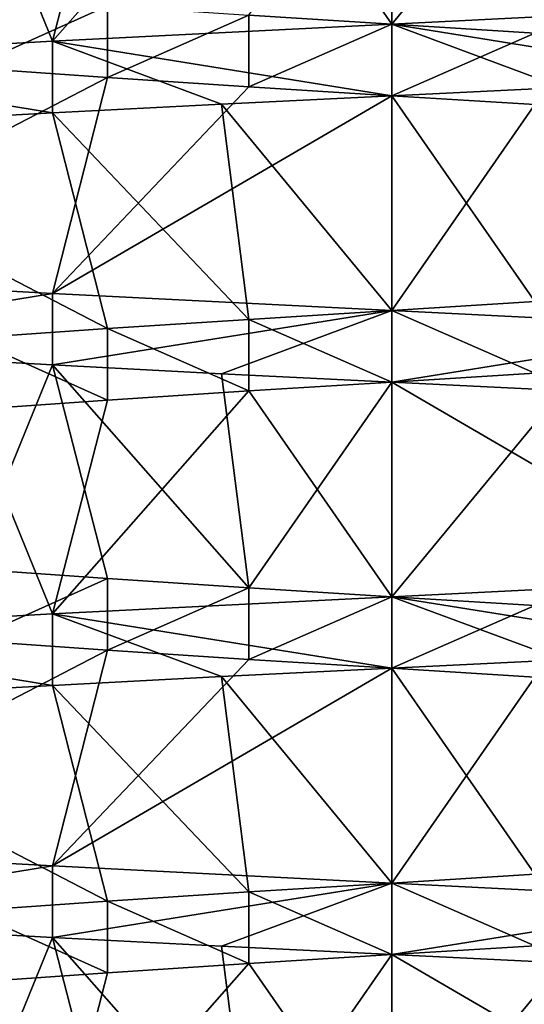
# Model space of a CAD drawing. Header units: inches. Extents: x -4.64 to 4.64, y -1.42 to 0.49.
# Tile 595 of 608: x 4.2297 to 4.2572, y 0.3135 to 0.3672. Entities that reach past the tile are written whole.
import ezdxf

# ---------------------------------------------------------------- set-up
doc = ezdxf.new("R2010")
doc.units = ezdxf.units.IN
doc.header["$LTSCALE"] = 65.185185
doc.header["$MEASUREMENT"] = 0
for name, color, linetype in [('103', 7, 'CONTINUOUS'), ('110', 7, 'CONTINUOUS'), ('112', 7, 'CONTINUOUS'), ('114', 7, 'CONTINUOUS'), ('115', 7, 'CONTINUOUS'), ('265', 7, 'CONTINUOUS'), ('266', 7, 'CONTINUOUS'), ('273', 7, 'CONTINUOUS'), ('274', 7, 'CONTINUOUS'), ('275', 7, 'CONTINUOUS'), ('350', 7, 'CONTINUOUS'), ('352', 7, 'CONTINUOUS'), ('357', 7, 'CONTINUOUS'), ('364', 7, 'CONTINUOUS'), ('366', 7, 'CONTINUOUS'), ('368', 7, 'CONTINUOUS'), ('369', 7, 'CONTINUOUS'), ('502', 7, 'CONTINUOUS'), ('503', 7, 'CONTINUOUS'), ('510', 7, 'CONTINUOUS'), ('511', 7, 'CONTINUOUS'), ('512', 7, 'CONTINUOUS'), ('96', 7, 'CONTINUOUS'), ('98', 7, 'CONTINUOUS')]:
    doc.layers.add(name, color=color, linetype=linetype)

msp = doc.modelspace()

# ---------------------------------------------------------------- linework, layer by layer
at = {"layer": '103', "color": 7, "linetype": 'CONTINUOUS', "true_color": 0x969696}
for points in [[(4.25, 0.331844, 8.72), (4.25, 0.33575, 8.72), (4.231468, 0.33482, 8.718175), (4.25, 0.331844, 8.72)], [(4.213645, 0.333823, 8.712769), (4.231468, 0.330914, 8.718175), (4.231468, 0.33482, 8.718175), (4.213645, 0.333823, 8.712769)], [(4.240692, 0.331388, 8.719543), (4.25, 0.331844, 8.72), (4.231468, 0.33482, 8.718175), (4.240692, 0.331388, 8.719543)], [(4.231468, 0.330914, 8.718175), (4.240692, 0.331388, 8.719543), (4.231468, 0.33482, 8.718175), (4.231468, 0.330914, 8.718175)], [(4.213644, 0.329921, 8.712768), (4.231468, 0.330914, 8.718175), (4.213645, 0.333823, 8.712769), (4.213644, 0.329921, 8.712768)], [(4.231468, 0.321054, 8.531825), (4.213645, 0.318146, 8.537231), (4.213644, 0.322048, 8.537232), (4.231468, 0.321054, 8.531825)], [(4.231468, 0.317148, 8.531825), (4.213645, 0.318146, 8.537231), (4.231468, 0.321054, 8.531825), (4.231468, 0.317148, 8.531825)], [(4.25, 0.320125, 8.53), (4.231468, 0.317148, 8.531825), (4.231468, 0.321054, 8.531825), (4.25, 0.320125, 8.53)], [(4.240692, 0.316674, 8.530457), (4.231468, 0.317148, 8.531825), (4.25, 0.320125, 8.53), (4.240692, 0.316674, 8.530457)], [(4.25, 0.316219, 8.53), (4.240692, 0.316674, 8.530457), (4.25, 0.320125, 8.53), (4.25, 0.316219, 8.53)]]:
    msp.add_3dface(points, dxfattribs=at)
at = {"layer": '110', "color": 7, "linetype": 'CONTINUOUS', "true_color": 0x969696}
for points in [[(4.25, 0.367, 8.72), (4.268532, 0.364023, 8.718175), (4.268532, 0.367929, 8.718175), (4.25, 0.367, 8.72)], [(4.25, 0.367, 8.72), (4.25, 0.363094, 8.72), (4.259308, 0.363549, 8.719543), (4.25, 0.367, 8.72)], [(4.268532, 0.364023, 8.718175), (4.25, 0.367, 8.72), (4.259308, 0.363549, 8.719543), (4.268532, 0.364023, 8.718175)]]:
    msp.add_3dface(points, dxfattribs=at)
at = {"layer": '112', "color": 7, "linetype": 'CONTINUOUS', "true_color": 0x969696}
for points in [[(4.242195, 0.378232, 8.699294), (4.25, 0.367, 8.72), (4.25, 0.378719, 8.699703), (4.242195, 0.378232, 8.699294)], [(4.25, 0.367, 8.72), (4.268532, 0.367929, 8.718175), (4.25, 0.378719, 8.699703), (4.25, 0.367, 8.72)], [(4.231468, 0.36607, 8.718175), (4.25, 0.367, 8.72), (4.242195, 0.378232, 8.699294), (4.231468, 0.36607, 8.718175)], [(4.234469, 0.377724, 8.69807), (4.231468, 0.36607, 8.718175), (4.242195, 0.378232, 8.699294), (4.234469, 0.377724, 8.69807)], [(4.226913, 0.377196, 8.696046), (4.231468, 0.36607, 8.718175), (4.234469, 0.377724, 8.69807), (4.226913, 0.377196, 8.696046)], [(4.213645, 0.365073, 8.712769), (4.231468, 0.36607, 8.718175), (4.226913, 0.377196, 8.696046), (4.213645, 0.365073, 8.712769)], [(4.234471, 0.364088, 8.551929), (4.213644, 0.353298, 8.537232), (4.226915, 0.364614, 8.553954), (4.234471, 0.364088, 8.551929)], [(4.231468, 0.352304, 8.531825), (4.213644, 0.353298, 8.537232), (4.234471, 0.364088, 8.551929), (4.231468, 0.352304, 8.531825)], [(4.242196, 0.36358, 8.550706), (4.231468, 0.352304, 8.531825), (4.234471, 0.364088, 8.551929), (4.242196, 0.36358, 8.550706)], [(4.25, 0.363094, 8.550297), (4.231468, 0.352304, 8.531825), (4.242196, 0.36358, 8.550706), (4.25, 0.363094, 8.550297)], [(4.25, 0.351375, 8.53), (4.231468, 0.352304, 8.531825), (4.25, 0.363094, 8.550297), (4.25, 0.351375, 8.53)], [(4.257805, 0.362607, 8.550706), (4.25, 0.351375, 8.53), (4.25, 0.363094, 8.550297), (4.257805, 0.362607, 8.550706)], [(4.268532, 0.350445, 8.531825), (4.25, 0.351375, 8.53), (4.257805, 0.362607, 8.550706), (4.268532, 0.350445, 8.531825)], [(4.25, 0.347469, 8.699703), (4.268532, 0.336679, 8.718175), (4.257804, 0.347955, 8.699294), (4.25, 0.347469, 8.699703)], [(4.242195, 0.346982, 8.699294), (4.25, 0.33575, 8.72), (4.25, 0.347469, 8.699703), (4.242195, 0.346982, 8.699294)], [(4.25, 0.33575, 8.72), (4.268532, 0.336679, 8.718175), (4.25, 0.347469, 8.699703), (4.25, 0.33575, 8.72)], [(4.231468, 0.33482, 8.718175), (4.25, 0.33575, 8.72), (4.242195, 0.346982, 8.699294), (4.231468, 0.33482, 8.718175)], [(4.234469, 0.346474, 8.69807), (4.231468, 0.33482, 8.718175), (4.242195, 0.346982, 8.699294), (4.234469, 0.346474, 8.69807)], [(4.226913, 0.345946, 8.696046), (4.231468, 0.33482, 8.718175), (4.234469, 0.346474, 8.69807), (4.226913, 0.345946, 8.696046)], [(4.213645, 0.333823, 8.712769), (4.231468, 0.33482, 8.718175), (4.226913, 0.345946, 8.696046), (4.213645, 0.333823, 8.712769)], [(4.234471, 0.332838, 8.551929), (4.213644, 0.322048, 8.537232), (4.226915, 0.333364, 8.553954), (4.234471, 0.332838, 8.551929)], [(4.231468, 0.321054, 8.531825), (4.213644, 0.322048, 8.537232), (4.234471, 0.332838, 8.551929), (4.231468, 0.321054, 8.531825)], [(4.242196, 0.33233, 8.550706), (4.231468, 0.321054, 8.531825), (4.234471, 0.332838, 8.551929), (4.242196, 0.33233, 8.550706)], [(4.25, 0.331844, 8.550297), (4.231468, 0.321054, 8.531825), (4.242196, 0.33233, 8.550706), (4.25, 0.331844, 8.550297)], [(4.25, 0.320125, 8.53), (4.231468, 0.321054, 8.531825), (4.25, 0.331844, 8.550297), (4.25, 0.320125, 8.53)], [(4.257805, 0.331357, 8.550706), (4.25, 0.320125, 8.53), (4.25, 0.331844, 8.550297), (4.257805, 0.331357, 8.550706)], [(4.25, 0.320125, 8.53), (4.257805, 0.331357, 8.550706), (4.268532, 0.319195, 8.531825), (4.25, 0.320125, 8.53)], [(4.257804, 0.316705, 8.699294), (4.25, 0.316219, 8.699703), (4.268532, 0.305429, 8.718175), (4.257804, 0.316705, 8.699294)], [(4.242195, 0.315732, 8.699294), (4.25, 0.3045, 8.72), (4.25, 0.316219, 8.699703), (4.242195, 0.315732, 8.699294)], [(4.25, 0.316219, 8.699703), (4.25, 0.3045, 8.72), (4.268532, 0.305429, 8.718175), (4.25, 0.316219, 8.699703)], [(4.231468, 0.30357, 8.718175), (4.25, 0.3045, 8.72), (4.242195, 0.315732, 8.699294), (4.231468, 0.30357, 8.718175)], [(4.234469, 0.315224, 8.69807), (4.231468, 0.30357, 8.718175), (4.242195, 0.315732, 8.699294), (4.234469, 0.315224, 8.69807)], [(4.226913, 0.314696, 8.696046), (4.231468, 0.30357, 8.718175), (4.234469, 0.315224, 8.69807), (4.226913, 0.314696, 8.696046)], [(4.213645, 0.302573, 8.712769), (4.231468, 0.30357, 8.718175), (4.226913, 0.314696, 8.696046), (4.213645, 0.302573, 8.712769)]]:
    msp.add_3dface(points, dxfattribs=at)
at = {"layer": '114', "color": 7, "linetype": 'CONTINUOUS', "true_color": 0x969696}
for points in [[(4.242195, 0.367486, 8.550706), (4.25, 0.378719, 8.53), (4.25, 0.367, 8.550297), (4.242195, 0.367486, 8.550706)], [(4.25, 0.378719, 8.53), (4.259308, 0.378263, 8.530457), (4.25, 0.367, 8.550297), (4.25, 0.378719, 8.53)], [(4.25, 0.367, 8.550297), (4.259308, 0.378263, 8.530457), (4.257804, 0.366513, 8.550706), (4.25, 0.367, 8.550297)], [(4.259308, 0.363549, 8.719543), (4.25, 0.363094, 8.72), (4.257805, 0.351861, 8.699294), (4.259308, 0.363549, 8.719543)], [(4.25, 0.363094, 8.72), (4.240692, 0.362638, 8.719543), (4.25, 0.351375, 8.699703), (4.25, 0.363094, 8.72)], [(4.257805, 0.351861, 8.699294), (4.25, 0.363094, 8.72), (4.25, 0.351375, 8.699703), (4.257805, 0.351861, 8.699294)], [(4.240692, 0.362638, 8.719543), (4.231468, 0.362164, 8.718175), (4.242196, 0.350888, 8.699294), (4.240692, 0.362638, 8.719543)], [(4.25, 0.351375, 8.699703), (4.240692, 0.362638, 8.719543), (4.242196, 0.350888, 8.699294), (4.25, 0.351375, 8.699703)], [(4.231468, 0.362164, 8.718175), (4.213644, 0.361171, 8.712768), (4.234471, 0.350381, 8.698071), (4.231468, 0.362164, 8.718175)], [(4.242196, 0.350888, 8.699294), (4.231468, 0.362164, 8.718175), (4.234471, 0.350381, 8.698071), (4.242196, 0.350888, 8.699294)], [(4.234471, 0.350381, 8.698071), (4.213644, 0.361171, 8.712768), (4.226915, 0.349854, 8.696046), (4.234471, 0.350381, 8.698071)], [(4.213645, 0.349396, 8.537231), (4.231468, 0.348398, 8.531825), (4.226913, 0.337273, 8.553954), (4.213645, 0.349396, 8.537231)], [(4.226913, 0.337273, 8.553954), (4.231468, 0.348398, 8.531825), (4.234469, 0.336744, 8.55193), (4.226913, 0.337273, 8.553954)], [(4.231468, 0.348398, 8.531825), (4.240692, 0.347924, 8.530457), (4.242195, 0.336236, 8.550706), (4.231468, 0.348398, 8.531825)], [(4.234469, 0.336744, 8.55193), (4.231468, 0.348398, 8.531825), (4.242195, 0.336236, 8.550706), (4.234469, 0.336744, 8.55193)], [(4.240692, 0.347924, 8.530457), (4.25, 0.347469, 8.53), (4.242195, 0.336236, 8.550706), (4.240692, 0.347924, 8.530457)], [(4.242195, 0.336236, 8.550706), (4.25, 0.347469, 8.53), (4.25, 0.33575, 8.550297), (4.242195, 0.336236, 8.550706)], [(4.25, 0.347469, 8.53), (4.259308, 0.347013, 8.530457), (4.25, 0.33575, 8.550297), (4.25, 0.347469, 8.53)], [(4.25, 0.33575, 8.550297), (4.259308, 0.347013, 8.530457), (4.257804, 0.335263, 8.550706), (4.25, 0.33575, 8.550297)], [(4.259308, 0.332299, 8.719543), (4.25, 0.331844, 8.72), (4.257805, 0.320611, 8.699294), (4.259308, 0.332299, 8.719543)], [(4.25, 0.331844, 8.72), (4.240692, 0.331388, 8.719543), (4.25, 0.320125, 8.699703), (4.25, 0.331844, 8.72)], [(4.257805, 0.320611, 8.699294), (4.25, 0.331844, 8.72), (4.25, 0.320125, 8.699703), (4.257805, 0.320611, 8.699294)], [(4.240692, 0.331388, 8.719543), (4.231468, 0.330914, 8.718175), (4.242196, 0.319638, 8.699294), (4.240692, 0.331388, 8.719543)], [(4.25, 0.320125, 8.699703), (4.240692, 0.331388, 8.719543), (4.242196, 0.319638, 8.699294), (4.25, 0.320125, 8.699703)], [(4.231468, 0.330914, 8.718175), (4.213644, 0.329921, 8.712768), (4.234471, 0.319131, 8.698071), (4.231468, 0.330914, 8.718175)], [(4.242196, 0.319638, 8.699294), (4.231468, 0.330914, 8.718175), (4.234471, 0.319131, 8.698071), (4.242196, 0.319638, 8.699294)], [(4.234471, 0.319131, 8.698071), (4.213644, 0.329921, 8.712768), (4.226915, 0.318604, 8.696046), (4.234471, 0.319131, 8.698071)], [(4.213645, 0.318146, 8.537231), (4.231468, 0.317148, 8.531825), (4.226913, 0.306023, 8.553954), (4.213645, 0.318146, 8.537231)], [(4.226913, 0.306023, 8.553954), (4.231468, 0.317148, 8.531825), (4.234469, 0.305494, 8.55193), (4.226913, 0.306023, 8.553954)], [(4.231468, 0.317148, 8.531825), (4.240692, 0.316674, 8.530457), (4.242195, 0.304986, 8.550706), (4.231468, 0.317148, 8.531825)], [(4.234469, 0.305494, 8.55193), (4.231468, 0.317148, 8.531825), (4.242195, 0.304986, 8.550706), (4.234469, 0.305494, 8.55193)], [(4.240692, 0.316674, 8.530457), (4.25, 0.316219, 8.53), (4.242195, 0.304986, 8.550706), (4.240692, 0.316674, 8.530457)], [(4.242195, 0.304986, 8.550706), (4.25, 0.316219, 8.53), (4.25, 0.3045, 8.550297), (4.242195, 0.304986, 8.550706)], [(4.25, 0.316219, 8.53), (4.259308, 0.315763, 8.530457), (4.25, 0.3045, 8.550297), (4.25, 0.316219, 8.53)], [(4.25, 0.3045, 8.550297), (4.259308, 0.315763, 8.530457), (4.257804, 0.304013, 8.550706), (4.25, 0.3045, 8.550297)]]:
    msp.add_3dface(points, dxfattribs=at)
at = {"layer": '115', "color": 7, "linetype": 'CONTINUOUS', "true_color": 0x969696}
for points in [[(4.25, 0.316219, 8.53), (4.25, 0.320125, 8.53), (4.268532, 0.319195, 8.531825), (4.25, 0.316219, 8.53)], [(4.25, 0.316219, 8.53), (4.268532, 0.319195, 8.531825), (4.259308, 0.315763, 8.530457), (4.25, 0.316219, 8.53)]]:
    msp.add_3dface(points, dxfattribs=at)
at = {"layer": '265', "color": 7, "linetype": 'CONTINUOUS', "true_color": 0x969696}
for points in [[(4.25, 0.363094, 8.550297), (4.25, 0.367, 8.550297), (4.257804, 0.366513, 8.550706), (4.25, 0.363094, 8.550297)], [(4.257805, 0.362607, 8.550706), (4.25, 0.363094, 8.550297), (4.257804, 0.366513, 8.550706), (4.257805, 0.362607, 8.550706)], [(4.257804, 0.347955, 8.699294), (4.257805, 0.351861, 8.699294), (4.25, 0.351375, 8.699703), (4.257804, 0.347955, 8.699294)], [(4.25, 0.347469, 8.699703), (4.257804, 0.347955, 8.699294), (4.25, 0.351375, 8.699703), (4.25, 0.347469, 8.699703)]]:
    msp.add_3dface(points, dxfattribs=at)
at = {"layer": '266', "color": 7, "linetype": 'CONTINUOUS', "true_color": 0x969696}
for points in [[(4.25, 0.331844, 8.550297), (4.25, 0.33575, 8.550297), (4.257804, 0.335263, 8.550706), (4.25, 0.331844, 8.550297)], [(4.257805, 0.331357, 8.550706), (4.25, 0.331844, 8.550297), (4.257804, 0.335263, 8.550706), (4.257805, 0.331357, 8.550706)], [(4.257804, 0.316705, 8.699294), (4.257805, 0.320611, 8.699294), (4.25, 0.320125, 8.699703), (4.257804, 0.316705, 8.699294)], [(4.25, 0.316219, 8.699703), (4.257804, 0.316705, 8.699294), (4.25, 0.320125, 8.699703), (4.25, 0.316219, 8.699703)]]:
    msp.add_3dface(points, dxfattribs=at)
at = {"layer": '273', "color": 7, "linetype": 'CONTINUOUS', "true_color": 0x969696}
for points in [[(4.226915, 0.364614, 8.553954), (4.226913, 0.368523, 8.553954), (4.234469, 0.367994, 8.55193), (4.226915, 0.364614, 8.553954)], [(4.234471, 0.364088, 8.551929), (4.226915, 0.364614, 8.553954), (4.234469, 0.367994, 8.55193), (4.234471, 0.364088, 8.551929)], [(4.234471, 0.364088, 8.551929), (4.234469, 0.367994, 8.55193), (4.242195, 0.367486, 8.550706), (4.234471, 0.364088, 8.551929)], [(4.242196, 0.36358, 8.550706), (4.234471, 0.364088, 8.551929), (4.242195, 0.367486, 8.550706), (4.242196, 0.36358, 8.550706)], [(4.242196, 0.36358, 8.550706), (4.242195, 0.367486, 8.550706), (4.25, 0.367, 8.550297), (4.242196, 0.36358, 8.550706)], [(4.25, 0.363094, 8.550297), (4.242196, 0.36358, 8.550706), (4.25, 0.367, 8.550297), (4.25, 0.363094, 8.550297)]]:
    msp.add_3dface(points, dxfattribs=at)
at = {"layer": '274', "color": 7, "linetype": 'CONTINUOUS', "true_color": 0x969696}
for points in [[(4.25, 0.347469, 8.699703), (4.25, 0.351375, 8.699703), (4.242196, 0.350888, 8.699294), (4.25, 0.347469, 8.699703)], [(4.234469, 0.346474, 8.69807), (4.234471, 0.350381, 8.698071), (4.226915, 0.349854, 8.696046), (4.234469, 0.346474, 8.69807)], [(4.234469, 0.346474, 8.69807), (4.242195, 0.346982, 8.699294), (4.234471, 0.350381, 8.698071), (4.234469, 0.346474, 8.69807)], [(4.242195, 0.346982, 8.699294), (4.242196, 0.350888, 8.699294), (4.234471, 0.350381, 8.698071), (4.242195, 0.346982, 8.699294)], [(4.242195, 0.346982, 8.699294), (4.25, 0.347469, 8.699703), (4.242196, 0.350888, 8.699294), (4.242195, 0.346982, 8.699294)], [(4.226913, 0.345946, 8.696046), (4.234469, 0.346474, 8.69807), (4.226915, 0.349854, 8.696046), (4.226913, 0.345946, 8.696046)], [(4.226915, 0.333364, 8.553954), (4.226913, 0.337273, 8.553954), (4.234469, 0.336744, 8.55193), (4.226915, 0.333364, 8.553954)], [(4.234471, 0.332838, 8.551929), (4.226915, 0.333364, 8.553954), (4.234469, 0.336744, 8.55193), (4.234471, 0.332838, 8.551929)], [(4.234471, 0.332838, 8.551929), (4.234469, 0.336744, 8.55193), (4.242195, 0.336236, 8.550706), (4.234471, 0.332838, 8.551929)], [(4.242196, 0.33233, 8.550706), (4.234471, 0.332838, 8.551929), (4.242195, 0.336236, 8.550706), (4.242196, 0.33233, 8.550706)], [(4.242196, 0.33233, 8.550706), (4.242195, 0.336236, 8.550706), (4.25, 0.33575, 8.550297), (4.242196, 0.33233, 8.550706)], [(4.25, 0.331844, 8.550297), (4.242196, 0.33233, 8.550706), (4.25, 0.33575, 8.550297), (4.25, 0.331844, 8.550297)]]:
    msp.add_3dface(points, dxfattribs=at)
at = {"layer": '275', "color": 7, "linetype": 'CONTINUOUS', "true_color": 0x969696}
for points in [[(4.25, 0.316219, 8.699703), (4.25, 0.320125, 8.699703), (4.242196, 0.319638, 8.699294), (4.25, 0.316219, 8.699703)], [(4.242195, 0.315732, 8.699294), (4.242196, 0.319638, 8.699294), (4.234471, 0.319131, 8.698071), (4.242195, 0.315732, 8.699294)], [(4.242195, 0.315732, 8.699294), (4.25, 0.316219, 8.699703), (4.242196, 0.319638, 8.699294), (4.242195, 0.315732, 8.699294)], [(4.234469, 0.315224, 8.69807), (4.234471, 0.319131, 8.698071), (4.226915, 0.318604, 8.696046), (4.234469, 0.315224, 8.69807)], [(4.234469, 0.315224, 8.69807), (4.242195, 0.315732, 8.699294), (4.234471, 0.319131, 8.698071), (4.234469, 0.315224, 8.69807)], [(4.226913, 0.314696, 8.696046), (4.234469, 0.315224, 8.69807), (4.226915, 0.318604, 8.696046), (4.226913, 0.314696, 8.696046)]]:
    msp.add_3dface(points, dxfattribs=at)
at = {"layer": '350', "color": 7, "linetype": 'CONTINUOUS', "true_color": 0x969696}
for points in [[(4.231468, 0.36607, -8.531825), (4.25, 0.363094, -8.53), (4.25, 0.367, -8.53), (4.231468, 0.36607, -8.531825)], [(4.213645, 0.365073, -8.537231), (4.231468, 0.362164, -8.531825), (4.231468, 0.36607, -8.531825), (4.213645, 0.365073, -8.537231)], [(4.240692, 0.362638, -8.530457), (4.25, 0.363094, -8.53), (4.231468, 0.36607, -8.531825), (4.240692, 0.362638, -8.530457)], [(4.231468, 0.362164, -8.531825), (4.240692, 0.362638, -8.530457), (4.231468, 0.36607, -8.531825), (4.231468, 0.362164, -8.531825)], [(4.213644, 0.361171, -8.537232), (4.231468, 0.362164, -8.531825), (4.213645, 0.365073, -8.537231), (4.213644, 0.361171, -8.537232)], [(4.231468, 0.352304, -8.718175), (4.213645, 0.349396, -8.712769), (4.213644, 0.353298, -8.712768), (4.231468, 0.352304, -8.718175)], [(4.231468, 0.348398, -8.718175), (4.213645, 0.349396, -8.712769), (4.231468, 0.352304, -8.718175), (4.231468, 0.348398, -8.718175)], [(4.25, 0.351375, -8.72), (4.231468, 0.348398, -8.718175), (4.231468, 0.352304, -8.718175), (4.25, 0.351375, -8.72)], [(4.240692, 0.347924, -8.719543), (4.231468, 0.348398, -8.718175), (4.25, 0.351375, -8.72), (4.240692, 0.347924, -8.719543)], [(4.25, 0.347469, -8.72), (4.240692, 0.347924, -8.719543), (4.25, 0.351375, -8.72), (4.25, 0.347469, -8.72)]]:
    msp.add_3dface(points, dxfattribs=at)
at = {"layer": '352', "color": 7, "linetype": 'CONTINUOUS', "true_color": 0x969696}
for points in [[(4.25, 0.347469, -8.72), (4.25, 0.351375, -8.72), (4.268532, 0.350445, -8.718175), (4.25, 0.347469, -8.72)], [(4.259308, 0.347013, -8.719543), (4.25, 0.347469, -8.72), (4.268532, 0.350445, -8.718175), (4.259308, 0.347013, -8.719543)], [(4.25, 0.33575, -8.53), (4.268532, 0.332773, -8.531825), (4.268532, 0.336679, -8.531825), (4.25, 0.33575, -8.53)], [(4.259308, 0.332299, -8.530457), (4.268532, 0.332773, -8.531825), (4.25, 0.33575, -8.53), (4.259308, 0.332299, -8.530457)], [(4.25, 0.331844, -8.53), (4.259308, 0.332299, -8.530457), (4.25, 0.33575, -8.53), (4.25, 0.331844, -8.53)]]:
    msp.add_3dface(points, dxfattribs=at)
at = {"layer": '357', "color": 7, "linetype": 'CONTINUOUS', "true_color": 0x969696}
for points in [[(4.25, 0.331844, -8.53), (4.25, 0.33575, -8.53), (4.231468, 0.33482, -8.531825), (4.25, 0.331844, -8.53)], [(4.213645, 0.333823, -8.537231), (4.231468, 0.330914, -8.531825), (4.231468, 0.33482, -8.531825), (4.213645, 0.333823, -8.537231)], [(4.240692, 0.331388, -8.530457), (4.25, 0.331844, -8.53), (4.231468, 0.33482, -8.531825), (4.240692, 0.331388, -8.530457)], [(4.231468, 0.330914, -8.531825), (4.240692, 0.331388, -8.530457), (4.231468, 0.33482, -8.531825), (4.231468, 0.330914, -8.531825)], [(4.213644, 0.329921, -8.537232), (4.231468, 0.330914, -8.531825), (4.213645, 0.333823, -8.537231), (4.213644, 0.329921, -8.537232)], [(4.231468, 0.321054, -8.718175), (4.213645, 0.318146, -8.712769), (4.213644, 0.322048, -8.712768), (4.231468, 0.321054, -8.718175)], [(4.231468, 0.317148, -8.718175), (4.213645, 0.318146, -8.712769), (4.231468, 0.321054, -8.718175), (4.231468, 0.317148, -8.718175)], [(4.25, 0.320125, -8.72), (4.231468, 0.317148, -8.718175), (4.231468, 0.321054, -8.718175), (4.25, 0.320125, -8.72)], [(4.240692, 0.316674, -8.719543), (4.231468, 0.317148, -8.718175), (4.25, 0.320125, -8.72), (4.240692, 0.316674, -8.719543)], [(4.25, 0.316219, -8.72), (4.240692, 0.316674, -8.719543), (4.25, 0.320125, -8.72), (4.25, 0.316219, -8.72)]]:
    msp.add_3dface(points, dxfattribs=at)
at = {"layer": '364', "color": 7, "linetype": 'CONTINUOUS', "true_color": 0x969696}
for points in [[(4.25, 0.367, -8.53), (4.268532, 0.364023, -8.531825), (4.268532, 0.367929, -8.531825), (4.25, 0.367, -8.53)], [(4.25, 0.367, -8.53), (4.25, 0.363094, -8.53), (4.259308, 0.363549, -8.530457), (4.25, 0.367, -8.53)], [(4.268532, 0.364023, -8.531825), (4.25, 0.367, -8.53), (4.259308, 0.363549, -8.530457), (4.268532, 0.364023, -8.531825)]]:
    msp.add_3dface(points, dxfattribs=at)
at = {"layer": '366', "color": 7, "linetype": 'CONTINUOUS', "true_color": 0x969696}
for points in [[(4.242195, 0.378232, -8.550706), (4.25, 0.367, -8.53), (4.25, 0.378719, -8.550297), (4.242195, 0.378232, -8.550706)], [(4.25, 0.367, -8.53), (4.268532, 0.367929, -8.531825), (4.25, 0.378719, -8.550297), (4.25, 0.367, -8.53)], [(4.231468, 0.36607, -8.531825), (4.25, 0.367, -8.53), (4.242195, 0.378232, -8.550706), (4.231468, 0.36607, -8.531825)], [(4.234469, 0.377724, -8.55193), (4.231468, 0.36607, -8.531825), (4.242195, 0.378232, -8.550706), (4.234469, 0.377724, -8.55193)], [(4.226913, 0.377196, -8.553954), (4.231468, 0.36607, -8.531825), (4.234469, 0.377724, -8.55193), (4.226913, 0.377196, -8.553954)], [(4.213645, 0.365073, -8.537231), (4.231468, 0.36607, -8.531825), (4.226913, 0.377196, -8.553954), (4.213645, 0.365073, -8.537231)], [(4.234471, 0.364088, -8.698071), (4.213644, 0.353298, -8.712768), (4.226915, 0.364614, -8.696046), (4.234471, 0.364088, -8.698071)], [(4.231468, 0.352304, -8.718175), (4.213644, 0.353298, -8.712768), (4.234471, 0.364088, -8.698071), (4.231468, 0.352304, -8.718175)], [(4.242196, 0.36358, -8.699294), (4.231468, 0.352304, -8.718175), (4.234471, 0.364088, -8.698071), (4.242196, 0.36358, -8.699294)], [(4.25, 0.363094, -8.699703), (4.231468, 0.352304, -8.718175), (4.242196, 0.36358, -8.699294), (4.25, 0.363094, -8.699703)], [(4.25, 0.351375, -8.72), (4.231468, 0.352304, -8.718175), (4.25, 0.363094, -8.699703), (4.25, 0.351375, -8.72)], [(4.257805, 0.362607, -8.699294), (4.25, 0.351375, -8.72), (4.25, 0.363094, -8.699703), (4.257805, 0.362607, -8.699294)], [(4.268532, 0.350445, -8.718175), (4.25, 0.351375, -8.72), (4.257805, 0.362607, -8.699294), (4.268532, 0.350445, -8.718175)], [(4.25, 0.347469, -8.550297), (4.268532, 0.336679, -8.531825), (4.257804, 0.347955, -8.550706), (4.25, 0.347469, -8.550297)], [(4.242195, 0.346982, -8.550706), (4.25, 0.33575, -8.53), (4.25, 0.347469, -8.550297), (4.242195, 0.346982, -8.550706)], [(4.25, 0.33575, -8.53), (4.268532, 0.336679, -8.531825), (4.25, 0.347469, -8.550297), (4.25, 0.33575, -8.53)], [(4.231468, 0.33482, -8.531825), (4.25, 0.33575, -8.53), (4.242195, 0.346982, -8.550706), (4.231468, 0.33482, -8.531825)], [(4.234469, 0.346474, -8.55193), (4.231468, 0.33482, -8.531825), (4.242195, 0.346982, -8.550706), (4.234469, 0.346474, -8.55193)], [(4.226913, 0.345946, -8.553954), (4.231468, 0.33482, -8.531825), (4.234469, 0.346474, -8.55193), (4.226913, 0.345946, -8.553954)], [(4.213645, 0.333823, -8.537231), (4.231468, 0.33482, -8.531825), (4.226913, 0.345946, -8.553954), (4.213645, 0.333823, -8.537231)], [(4.234471, 0.332838, -8.698071), (4.213644, 0.322048, -8.712768), (4.226915, 0.333364, -8.696046), (4.234471, 0.332838, -8.698071)], [(4.231468, 0.321054, -8.718175), (4.213644, 0.322048, -8.712768), (4.234471, 0.332838, -8.698071), (4.231468, 0.321054, -8.718175)], [(4.242196, 0.33233, -8.699294), (4.231468, 0.321054, -8.718175), (4.234471, 0.332838, -8.698071), (4.242196, 0.33233, -8.699294)], [(4.25, 0.331844, -8.699703), (4.231468, 0.321054, -8.718175), (4.242196, 0.33233, -8.699294), (4.25, 0.331844, -8.699703)], [(4.25, 0.320125, -8.72), (4.231468, 0.321054, -8.718175), (4.25, 0.331844, -8.699703), (4.25, 0.320125, -8.72)], [(4.257805, 0.331357, -8.699294), (4.25, 0.320125, -8.72), (4.25, 0.331844, -8.699703), (4.257805, 0.331357, -8.699294)], [(4.25, 0.320125, -8.72), (4.257805, 0.331357, -8.699294), (4.268532, 0.319195, -8.718175), (4.25, 0.320125, -8.72)], [(4.257804, 0.316705, -8.550706), (4.25, 0.316219, -8.550297), (4.268532, 0.305429, -8.531825), (4.257804, 0.316705, -8.550706)], [(4.242195, 0.315732, -8.550706), (4.25, 0.3045, -8.53), (4.25, 0.316219, -8.550297), (4.242195, 0.315732, -8.550706)], [(4.25, 0.316219, -8.550297), (4.25, 0.3045, -8.53), (4.268532, 0.305429, -8.531825), (4.25, 0.316219, -8.550297)], [(4.231468, 0.30357, -8.531825), (4.25, 0.3045, -8.53), (4.242195, 0.315732, -8.550706), (4.231468, 0.30357, -8.531825)], [(4.234469, 0.315224, -8.55193), (4.231468, 0.30357, -8.531825), (4.242195, 0.315732, -8.550706), (4.234469, 0.315224, -8.55193)], [(4.226913, 0.314696, -8.553954), (4.231468, 0.30357, -8.531825), (4.234469, 0.315224, -8.55193), (4.226913, 0.314696, -8.553954)], [(4.213645, 0.302573, -8.537231), (4.231468, 0.30357, -8.531825), (4.226913, 0.314696, -8.553954), (4.213645, 0.302573, -8.537231)]]:
    msp.add_3dface(points, dxfattribs=at)
at = {"layer": '368', "color": 7, "linetype": 'CONTINUOUS', "true_color": 0x969696}
for points in [[(4.242195, 0.367486, -8.699294), (4.25, 0.378719, -8.72), (4.25, 0.367, -8.699703), (4.242195, 0.367486, -8.699294)], [(4.25, 0.378719, -8.72), (4.259308, 0.378263, -8.719543), (4.25, 0.367, -8.699703), (4.25, 0.378719, -8.72)], [(4.25, 0.367, -8.699703), (4.259308, 0.378263, -8.719543), (4.257804, 0.366513, -8.699294), (4.25, 0.367, -8.699703)], [(4.259308, 0.363549, -8.530457), (4.25, 0.363094, -8.53), (4.257805, 0.351861, -8.550706), (4.259308, 0.363549, -8.530457)], [(4.25, 0.363094, -8.53), (4.240692, 0.362638, -8.530457), (4.25, 0.351375, -8.550297), (4.25, 0.363094, -8.53)], [(4.257805, 0.351861, -8.550706), (4.25, 0.363094, -8.53), (4.25, 0.351375, -8.550297), (4.257805, 0.351861, -8.550706)], [(4.240692, 0.362638, -8.530457), (4.231468, 0.362164, -8.531825), (4.242196, 0.350888, -8.550706), (4.240692, 0.362638, -8.530457)], [(4.25, 0.351375, -8.550297), (4.240692, 0.362638, -8.530457), (4.242196, 0.350888, -8.550706), (4.25, 0.351375, -8.550297)], [(4.231468, 0.362164, -8.531825), (4.213644, 0.361171, -8.537232), (4.234471, 0.350381, -8.551929), (4.231468, 0.362164, -8.531825)], [(4.242196, 0.350888, -8.550706), (4.231468, 0.362164, -8.531825), (4.234471, 0.350381, -8.551929), (4.242196, 0.350888, -8.550706)], [(4.234471, 0.350381, -8.551929), (4.213644, 0.361171, -8.537232), (4.226915, 0.349854, -8.553954), (4.234471, 0.350381, -8.551929)], [(4.213645, 0.349396, -8.712769), (4.231468, 0.348398, -8.718175), (4.226913, 0.337273, -8.696046), (4.213645, 0.349396, -8.712769)], [(4.226913, 0.337273, -8.696046), (4.231468, 0.348398, -8.718175), (4.234469, 0.336744, -8.69807), (4.226913, 0.337273, -8.696046)], [(4.231468, 0.348398, -8.718175), (4.240692, 0.347924, -8.719543), (4.242195, 0.336236, -8.699294), (4.231468, 0.348398, -8.718175)], [(4.234469, 0.336744, -8.69807), (4.231468, 0.348398, -8.718175), (4.242195, 0.336236, -8.699294), (4.234469, 0.336744, -8.69807)], [(4.240692, 0.347924, -8.719543), (4.25, 0.347469, -8.72), (4.242195, 0.336236, -8.699294), (4.240692, 0.347924, -8.719543)], [(4.242195, 0.336236, -8.699294), (4.25, 0.347469, -8.72), (4.25, 0.33575, -8.699703), (4.242195, 0.336236, -8.699294)], [(4.25, 0.347469, -8.72), (4.259308, 0.347013, -8.719543), (4.25, 0.33575, -8.699703), (4.25, 0.347469, -8.72)], [(4.25, 0.33575, -8.699703), (4.259308, 0.347013, -8.719543), (4.257804, 0.335263, -8.699294), (4.25, 0.33575, -8.699703)], [(4.259308, 0.332299, -8.530457), (4.25, 0.331844, -8.53), (4.257805, 0.320611, -8.550706), (4.259308, 0.332299, -8.530457)], [(4.25, 0.331844, -8.53), (4.240692, 0.331388, -8.530457), (4.25, 0.320125, -8.550297), (4.25, 0.331844, -8.53)], [(4.257805, 0.320611, -8.550706), (4.25, 0.331844, -8.53), (4.25, 0.320125, -8.550297), (4.257805, 0.320611, -8.550706)], [(4.240692, 0.331388, -8.530457), (4.231468, 0.330914, -8.531825), (4.242196, 0.319638, -8.550706), (4.240692, 0.331388, -8.530457)], [(4.25, 0.320125, -8.550297), (4.240692, 0.331388, -8.530457), (4.242196, 0.319638, -8.550706), (4.25, 0.320125, -8.550297)], [(4.231468, 0.330914, -8.531825), (4.213644, 0.329921, -8.537232), (4.234471, 0.319131, -8.551929), (4.231468, 0.330914, -8.531825)], [(4.242196, 0.319638, -8.550706), (4.231468, 0.330914, -8.531825), (4.234471, 0.319131, -8.551929), (4.242196, 0.319638, -8.550706)], [(4.234471, 0.319131, -8.551929), (4.213644, 0.329921, -8.537232), (4.226915, 0.318604, -8.553954), (4.234471, 0.319131, -8.551929)], [(4.213645, 0.318146, -8.712769), (4.231468, 0.317148, -8.718175), (4.226913, 0.306023, -8.696046), (4.213645, 0.318146, -8.712769)], [(4.226913, 0.306023, -8.696046), (4.231468, 0.317148, -8.718175), (4.234469, 0.305494, -8.69807), (4.226913, 0.306023, -8.696046)], [(4.231468, 0.317148, -8.718175), (4.240692, 0.316674, -8.719543), (4.242195, 0.304986, -8.699294), (4.231468, 0.317148, -8.718175)], [(4.234469, 0.305494, -8.69807), (4.231468, 0.317148, -8.718175), (4.242195, 0.304986, -8.699294), (4.234469, 0.305494, -8.69807)], [(4.240692, 0.316674, -8.719543), (4.25, 0.316219, -8.72), (4.242195, 0.304986, -8.699294), (4.240692, 0.316674, -8.719543)], [(4.242195, 0.304986, -8.699294), (4.25, 0.316219, -8.72), (4.25, 0.3045, -8.699703), (4.242195, 0.304986, -8.699294)], [(4.25, 0.316219, -8.72), (4.259308, 0.315763, -8.719543), (4.25, 0.3045, -8.699703), (4.25, 0.316219, -8.72)], [(4.25, 0.3045, -8.699703), (4.259308, 0.315763, -8.719543), (4.257804, 0.304013, -8.699294), (4.25, 0.3045, -8.699703)]]:
    msp.add_3dface(points, dxfattribs=at)
at = {"layer": '369', "color": 7, "linetype": 'CONTINUOUS', "true_color": 0x969696}
for points in [[(4.25, 0.316219, -8.72), (4.25, 0.320125, -8.72), (4.268532, 0.319195, -8.718175), (4.25, 0.316219, -8.72)], [(4.25, 0.316219, -8.72), (4.268532, 0.319195, -8.718175), (4.259308, 0.315763, -8.719543), (4.25, 0.316219, -8.72)]]:
    msp.add_3dface(points, dxfattribs=at)
at = {"layer": '502', "color": 7, "linetype": 'CONTINUOUS', "true_color": 0x969696}
for points in [[(4.25, 0.363094, -8.699703), (4.25, 0.367, -8.699703), (4.257804, 0.366513, -8.699294), (4.25, 0.363094, -8.699703)], [(4.257805, 0.362607, -8.699294), (4.25, 0.363094, -8.699703), (4.257804, 0.366513, -8.699294), (4.257805, 0.362607, -8.699294)], [(4.257804, 0.347955, -8.550706), (4.257805, 0.351861, -8.550706), (4.25, 0.351375, -8.550297), (4.257804, 0.347955, -8.550706)], [(4.25, 0.347469, -8.550297), (4.257804, 0.347955, -8.550706), (4.25, 0.351375, -8.550297), (4.25, 0.347469, -8.550297)]]:
    msp.add_3dface(points, dxfattribs=at)
at = {"layer": '503', "color": 7, "linetype": 'CONTINUOUS', "true_color": 0x969696}
for points in [[(4.25, 0.331844, -8.699703), (4.25, 0.33575, -8.699703), (4.257804, 0.335263, -8.699294), (4.25, 0.331844, -8.699703)], [(4.257805, 0.331357, -8.699294), (4.25, 0.331844, -8.699703), (4.257804, 0.335263, -8.699294), (4.257805, 0.331357, -8.699294)], [(4.257804, 0.316705, -8.550706), (4.257805, 0.320611, -8.550706), (4.25, 0.320125, -8.550297), (4.257804, 0.316705, -8.550706)], [(4.25, 0.316219, -8.550297), (4.257804, 0.316705, -8.550706), (4.25, 0.320125, -8.550297), (4.25, 0.316219, -8.550297)]]:
    msp.add_3dface(points, dxfattribs=at)
at = {"layer": '510', "color": 7, "linetype": 'CONTINUOUS', "true_color": 0x969696}
for points in [[(4.226915, 0.364614, -8.696046), (4.226913, 0.368523, -8.696046), (4.234469, 0.367994, -8.69807), (4.226915, 0.364614, -8.696046)], [(4.234471, 0.364088, -8.698071), (4.226915, 0.364614, -8.696046), (4.234469, 0.367994, -8.69807), (4.234471, 0.364088, -8.698071)], [(4.234471, 0.364088, -8.698071), (4.234469, 0.367994, -8.69807), (4.242195, 0.367486, -8.699294), (4.234471, 0.364088, -8.698071)], [(4.242196, 0.36358, -8.699294), (4.234471, 0.364088, -8.698071), (4.242195, 0.367486, -8.699294), (4.242196, 0.36358, -8.699294)], [(4.242196, 0.36358, -8.699294), (4.242195, 0.367486, -8.699294), (4.25, 0.367, -8.699703), (4.242196, 0.36358, -8.699294)], [(4.25, 0.363094, -8.699703), (4.242196, 0.36358, -8.699294), (4.25, 0.367, -8.699703), (4.25, 0.363094, -8.699703)]]:
    msp.add_3dface(points, dxfattribs=at)
at = {"layer": '511', "color": 7, "linetype": 'CONTINUOUS', "true_color": 0x969696}
for points in [[(4.25, 0.347469, -8.550297), (4.25, 0.351375, -8.550297), (4.242196, 0.350888, -8.550706), (4.25, 0.347469, -8.550297)], [(4.234469, 0.346474, -8.55193), (4.234471, 0.350381, -8.551929), (4.226915, 0.349854, -8.553954), (4.234469, 0.346474, -8.55193)], [(4.234469, 0.346474, -8.55193), (4.242195, 0.346982, -8.550706), (4.234471, 0.350381, -8.551929), (4.234469, 0.346474, -8.55193)], [(4.242195, 0.346982, -8.550706), (4.242196, 0.350888, -8.550706), (4.234471, 0.350381, -8.551929), (4.242195, 0.346982, -8.550706)], [(4.242195, 0.346982, -8.550706), (4.25, 0.347469, -8.550297), (4.242196, 0.350888, -8.550706), (4.242195, 0.346982, -8.550706)], [(4.226913, 0.345946, -8.553954), (4.234469, 0.346474, -8.55193), (4.226915, 0.349854, -8.553954), (4.226913, 0.345946, -8.553954)], [(4.226915, 0.333364, -8.696046), (4.226913, 0.337273, -8.696046), (4.234469, 0.336744, -8.69807), (4.226915, 0.333364, -8.696046)], [(4.234471, 0.332838, -8.698071), (4.226915, 0.333364, -8.696046), (4.234469, 0.336744, -8.69807), (4.234471, 0.332838, -8.698071)], [(4.234471, 0.332838, -8.698071), (4.234469, 0.336744, -8.69807), (4.242195, 0.336236, -8.699294), (4.234471, 0.332838, -8.698071)], [(4.242196, 0.33233, -8.699294), (4.234471, 0.332838, -8.698071), (4.242195, 0.336236, -8.699294), (4.242196, 0.33233, -8.699294)], [(4.242196, 0.33233, -8.699294), (4.242195, 0.336236, -8.699294), (4.25, 0.33575, -8.699703), (4.242196, 0.33233, -8.699294)], [(4.25, 0.331844, -8.699703), (4.242196, 0.33233, -8.699294), (4.25, 0.33575, -8.699703), (4.25, 0.331844, -8.699703)]]:
    msp.add_3dface(points, dxfattribs=at)
at = {"layer": '512', "color": 7, "linetype": 'CONTINUOUS', "true_color": 0x969696}
for points in [[(4.25, 0.316219, -8.550297), (4.25, 0.320125, -8.550297), (4.242196, 0.319638, -8.550706), (4.25, 0.316219, -8.550297)], [(4.242195, 0.315732, -8.550706), (4.242196, 0.319638, -8.550706), (4.234471, 0.319131, -8.551929), (4.242195, 0.315732, -8.550706)], [(4.242195, 0.315732, -8.550706), (4.25, 0.316219, -8.550297), (4.242196, 0.319638, -8.550706), (4.242195, 0.315732, -8.550706)], [(4.234469, 0.315224, -8.55193), (4.234471, 0.319131, -8.551929), (4.226915, 0.318604, -8.553954), (4.234469, 0.315224, -8.55193)], [(4.234469, 0.315224, -8.55193), (4.242195, 0.315732, -8.550706), (4.234471, 0.319131, -8.551929), (4.234469, 0.315224, -8.55193)], [(4.226913, 0.314696, -8.553954), (4.234469, 0.315224, -8.55193), (4.226915, 0.318604, -8.553954), (4.226913, 0.314696, -8.553954)]]:
    msp.add_3dface(points, dxfattribs=at)
at = {"layer": '96', "color": 7, "linetype": 'CONTINUOUS', "true_color": 0x969696}
for points in [[(4.231468, 0.36607, 8.718175), (4.25, 0.363094, 8.72), (4.25, 0.367, 8.72), (4.231468, 0.36607, 8.718175)], [(4.213645, 0.365073, 8.712769), (4.231468, 0.362164, 8.718175), (4.231468, 0.36607, 8.718175), (4.213645, 0.365073, 8.712769)], [(4.240692, 0.362638, 8.719543), (4.25, 0.363094, 8.72), (4.231468, 0.36607, 8.718175), (4.240692, 0.362638, 8.719543)], [(4.231468, 0.362164, 8.718175), (4.240692, 0.362638, 8.719543), (4.231468, 0.36607, 8.718175), (4.231468, 0.362164, 8.718175)], [(4.213644, 0.361171, 8.712768), (4.231468, 0.362164, 8.718175), (4.213645, 0.365073, 8.712769), (4.213644, 0.361171, 8.712768)], [(4.231468, 0.352304, 8.531825), (4.213645, 0.349396, 8.537231), (4.213644, 0.353298, 8.537232), (4.231468, 0.352304, 8.531825)], [(4.231468, 0.348398, 8.531825), (4.213645, 0.349396, 8.537231), (4.231468, 0.352304, 8.531825), (4.231468, 0.348398, 8.531825)], [(4.25, 0.351375, 8.53), (4.231468, 0.348398, 8.531825), (4.231468, 0.352304, 8.531825), (4.25, 0.351375, 8.53)], [(4.240692, 0.347924, 8.530457), (4.231468, 0.348398, 8.531825), (4.25, 0.351375, 8.53), (4.240692, 0.347924, 8.530457)], [(4.25, 0.347469, 8.53), (4.240692, 0.347924, 8.530457), (4.25, 0.351375, 8.53), (4.25, 0.347469, 8.53)]]:
    msp.add_3dface(points, dxfattribs=at)
at = {"layer": '98', "color": 7, "linetype": 'CONTINUOUS', "true_color": 0x969696}
for points in [[(4.25, 0.347469, 8.53), (4.25, 0.351375, 8.53), (4.268532, 0.350445, 8.531825), (4.25, 0.347469, 8.53)], [(4.259308, 0.347013, 8.530457), (4.25, 0.347469, 8.53), (4.268532, 0.350445, 8.531825), (4.259308, 0.347013, 8.530457)], [(4.25, 0.33575, 8.72), (4.268532, 0.332773, 8.718175), (4.268532, 0.336679, 8.718175), (4.25, 0.33575, 8.72)], [(4.259308, 0.332299, 8.719543), (4.268532, 0.332773, 8.718175), (4.25, 0.33575, 8.72), (4.259308, 0.332299, 8.719543)], [(4.25, 0.331844, 8.72), (4.259308, 0.332299, 8.719543), (4.25, 0.33575, 8.72), (4.25, 0.331844, 8.72)]]:
    msp.add_3dface(points, dxfattribs=at)

doc.saveas('drawing.dxf')
